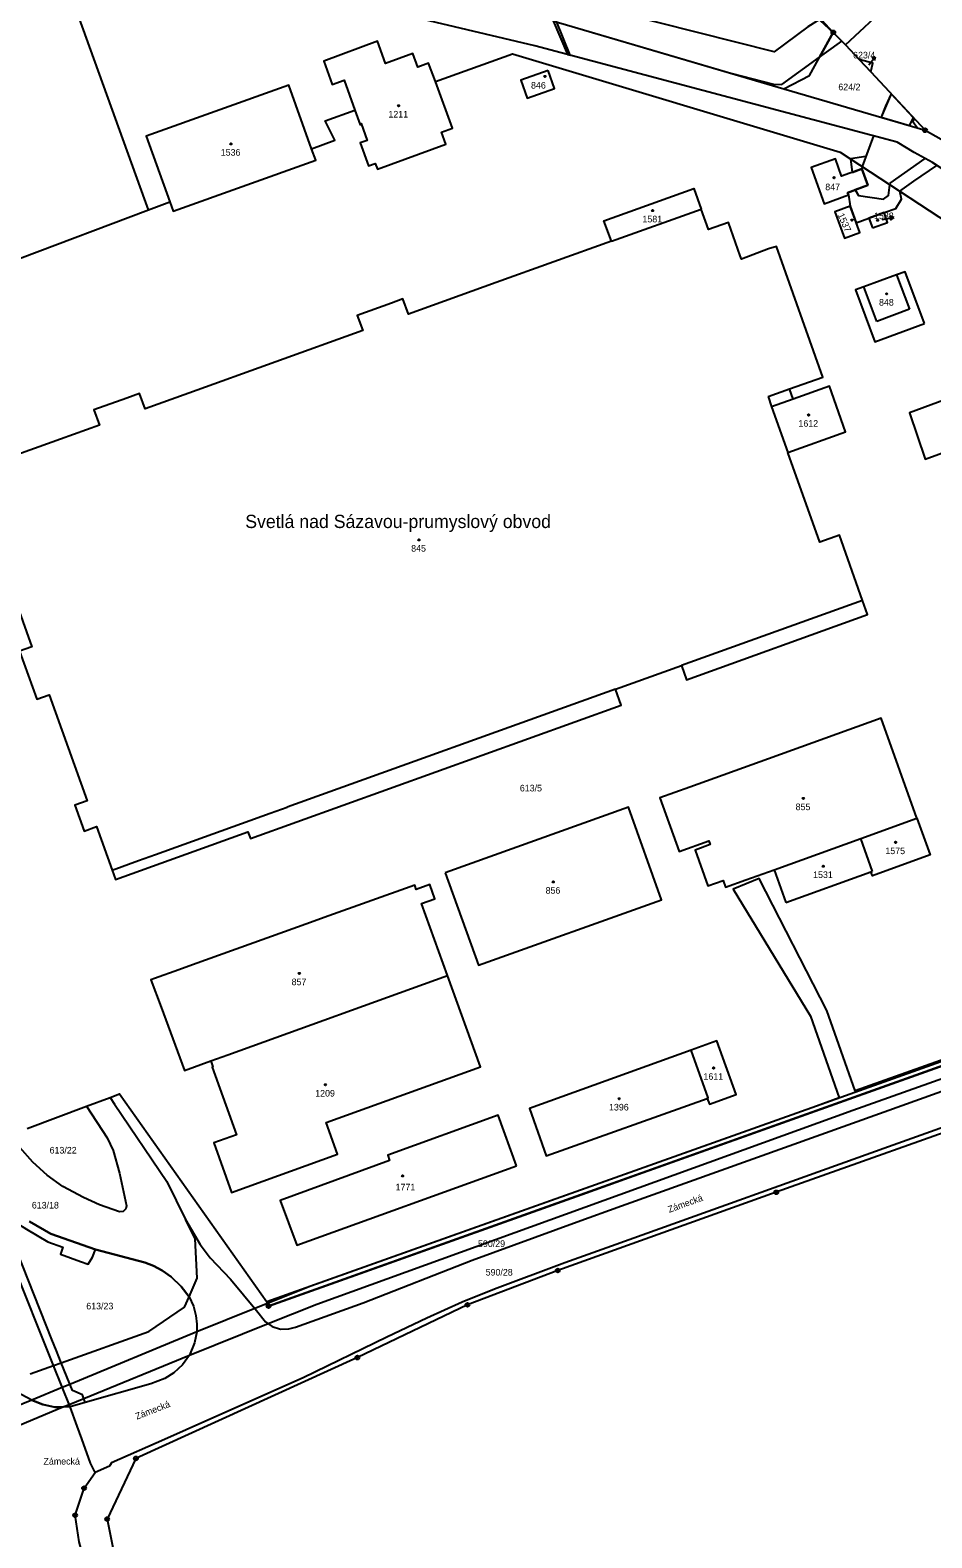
# Model space of a CAD drawing. Extents: x -680203 to -673936, y -1102717 to -1093650.
# Drawn here: x -678011 to -677779.2, y -1099015.6 to -1098628.2 of the extents above; entities that cross this region are included whole.
import ezdxf

# ---------------------------------------------------------------- set-up
doc = ezdxf.new("R2010")
doc.units = 0
for name, color, linetype in [('SOxx02xx_Koleje_param další_Popis10', 7, 'Continuous'), ('SOxx02xx_Staničení_Popis10', 7, 'Continuous'), ('SOxxxxxx_Koleje_LN_parametry_Popis10', 7, 'Continuous'), ('SOxxxxxx_Koleje_param další_Popis10', 7, 'Continuous'), ('SOxxxxxx_Osa_bod_P', 7, 'Continuous'), ('SOxxxxxx_Staničení_Popis10', 7, 'Continuous'), ('x_prac', 7, 'Continuous')]:
    doc.layers.add(name, color=color, linetype=linetype)

msp = doc.modelspace()

# ---------------------------------------------------------------- linework, layer by layer
at = {"layer": 'SOxx02xx_Koleje_param další_Popis10'}
for centre, radius in [((-677804.51, -1098628.72), 0.5), ((-677804.51, -1098628.72), 0.0303), ((-677780.91, -1098653.88), 0.5), ((-677780.91, -1098653.88), 0.0303), ((-677819.16, -1098926.81), 0.5), ((-677819.16, -1098926.81), 0.0303), ((-677875.34, -1098946.91), 0.5), ((-677875.34, -1098946.91), 0.0303), ((-677949.69, -1098956.08), 0.5), ((-677949.69, -1098956.08), 0.0303), ((-677898.57, -1098955.73), 0.5), ((-677898.57, -1098955.73), 0.0303), ((-677926.86, -1098969.28), 0.5), ((-677926.86, -1098969.28), 0.0303), ((-677983.8, -1098995.21), 0.5), ((-677983.8, -1098995.21), 0.0303), ((-677997.12, -1099002.85), 0.5), ((-677997.12, -1099002.85), 0.0303), ((-677999.41, -1099009.81), 0.5), ((-677999.41, -1099009.81), 0.0303), ((-677991.19, -1099010.8), 0.5), ((-677991.19, -1099010.8), 0.0303)]:
    msp.add_circle(centre, radius, dxfattribs=at)
at = {"layer": 'SOxx02xx_Staničení_Popis10'}
for p, q in [((-677795.39, -1098637.03), (-677793.75, -1098635)), ((-677793.75, -1098635), (-677794.63, -1098635.4)), ((-677793.75, -1098635), (-677793.96, -1098635.95)), ((-677791.94, -1098676.78), (-677788.98, -1098676.31)), ((-677788.98, -1098676.31), (-677790.04, -1098675.97)), ((-677788.98, -1098676.31), (-677789.89, -1098676.96))]:
    msp.add_line(p, q, dxfattribs=at)
at = {"layer": 'SOxxxxxx_Koleje_LN_parametry_Popis10'}
for points in [[(-677889.67, -1098612.73), (-677886.65, -1098614.86), (-677881.24, -1098621.64), (-677877.89, -1098621), (-677876.5, -1098624.99), (-677876.07, -1098625.94), (-677874.53, -1098626.4), (-677830.82, -1098639.23), (-677819.87, -1098642), (-677817.71, -1098642.09), (-677808.04, -1098635.1), (-677804.51, -1098628.72), (-677808.07, -1098625.44), (-677811.04, -1098627.33), (-677819.69, -1098633.76), (-677869.3, -1098621.24), (-677871.69, -1098614.84), (-677872.68, -1098613.39), (-677874.78, -1098612.53), (-677876.34, -1098612.55), (-677879.12, -1098613.08), (-677884.64, -1098614.15)], [(-677876.57, -1098625.8), (-677872.86, -1098634.44), (-677872.13, -1098634.63), (-677875.56, -1098626.1)], [(-677808.04, -1098635.1), (-677806.26, -1098633.82), (-677802.29, -1098630.98), (-677804.51, -1098628.72)], [(-677783.67, -1098650.91), (-677789.6, -1098644.55), (-677792.23, -1098650.56), (-677782.91, -1098653.29), (-677784.03, -1098651.7)], [(-677789.6, -1098644.55), (-677791.1, -1098647.72), (-677792.23, -1098650.56), (-677784.93, -1098652.7), (-677783.92, -1098650.65)], [(-677800.14, -1098673.41), (-677798.6, -1098677.66), (-677795.37, -1098676.49), (-677791.44, -1098675.06), (-677788.44, -1098673.97), (-677786.97, -1098671.56), (-677787.42, -1098669.55), (-677783.77, -1098666.97), (-677777.86, -1098662.93), (-677779.02, -1098662.17), (-677783.75, -1098659.63), (-677788.11, -1098656.97), (-677794.16, -1098655.36), (-677797.05, -1098663.23), (-677797.17, -1098663.81), (-677795.66, -1098668.03), (-677800.84, -1098669.94), (-677800.63, -1098670.51)], [(-677799.69, -1098664.72), (-677797.17, -1098663.81), (-677795.66, -1098668.03), (-677798.92, -1098669.23), (-677797.99, -1098670.64), (-677791.58, -1098671.57), (-677790.28, -1098670.69), (-677789.94, -1098667.88), (-677789.89, -1098667.44), (-677780.91, -1098661.15), (-677783.75, -1098659.63), (-677788.11, -1098656.97), (-677794.16, -1098655.36), (-677796.1, -1098660.65), (-677800.12, -1098661.21)], [(-677668.04, -1098856.62), (-677672.81, -1098857.35), (-677949.69, -1098956.08), (-677949.95, -1098955.39), (-677953.25, -1098956.71), (-677968.18, -1098962.67), (-678000.76, -1098976.18), (-678002.72, -1098976.99), (-678010.52, -1098980.22), (-678007.7, -1098981.31), (-678004.67, -1098981.99), (-678002.73, -1098982.06), (-678000.97, -1098981.34), (-677997.2, -1098979.8), (-677970.02, -1098968.68), (-677949.8, -1098960.57), (-677937.33, -1098955.57), (-677799.5, -1098905.71), (-677678.63, -1098862.78), (-677667.62, -1098861.11), (-677610.07, -1098852.37), (-677609.85, -1098847.79)], [(-677858.15, -1098923.43), (-677747.64, -1098884.02), (-677672.81, -1098857.35), (-677678.38, -1098858.19), (-677679.73, -1098858.4), (-677798.89, -1098900.71), (-677806.14, -1098880.06), (-677823.53, -1098846.21), (-677830.22, -1098848.91), (-677810.38, -1098881.56), (-677803, -1098902.58), (-677808.79, -1098904.64), (-677939.08, -1098951.04), (-677949.95, -1098955.39), (-677949.69, -1098956.08), (-677867.95, -1098926.93)], [(-678042.51, -1098998.6), (-678026.18, -1098991.81), (-678013.54, -1098986.55), (-678002.73, -1098982.06), (-678004.67, -1098981.99), (-678007.7, -1098981.31), (-678010.52, -1098980.22), (-678015.15, -1098982.16), (-678027.73, -1098987.43), (-678035.71, -1098990.78), (-678036.55, -1098992.26), (-678038.7, -1098994.96), (-678040.46, -1098996.57), (-678040.91, -1098996.98), (-678042.14, -1098997.85), (-678042.63, -1098998.2)]]:
    msp.add_lwpolyline(points, close=True, dxfattribs=at)
msp.add_lwpolyline([(-678011.01, -1098973.46), (-678004.99, -1098971.32), (-678003, -1098970.61), (-677980.47, -1098962.58), (-677971.27, -1098956.33), (-677970.15, -1098953.72), (-677972.19, -1098950.98), (-677974.77, -1098948.57), (-677977.03, -1098946.94), (-677979.3, -1098945.7), (-677981.55, -1098944.89), (-677994.17, -1098941.51), (-678005.69, -1098937.46), (-678011.17, -1098934.28)], dxfattribs=at)
at = {"layer": 'SOxxxxxx_Koleje_param další_Popis10'}
for centre in [(-677878.66, -1098640.06), (-677916.27, -1098647.59), (-677959.38, -1098657.39), (-677804.32, -1098666.07), (-677850.96, -1098674.54), (-677799.7, -1098676.98), (-677793.13, -1098677.01), (-677790.76, -1098695.92), (-677810.85, -1098727.06), (-677911.05, -1098759.15), (-677812.21, -1098825.59), (-677788.51, -1098836.88), (-677807.08, -1098843.03), (-677876.49, -1098847.06), (-677941.79, -1098870.57), (-677835.27, -1098894.87), (-677935.09, -1098899.18), (-677859.56, -1098902.77), (-677915.24, -1098922.6)]:
    msp.add_circle(centre, 0.175, dxfattribs=at)
at = {"layer": 'SOxxxxxx_Staničení_Popis10'}
for p, q in [((-677793.32, -1098703.02), (-677796.64, -1098694.12)), ((-677788.25, -1098691.07), (-677784.88, -1098699.89)), ((-677784.88, -1098699.89), (-677793.32, -1098703.02)), ((-677821.28, -1098722.34), (-677815.74, -1098720.37)), ((-677821.28, -1098722.34), (-677820.37, -1098724.92)), ((-677796.97, -1098774.73), (-677843.57, -1098791.46)), ((-677860.52, -1098797.54), (-677944.89, -1098827.83)), ((-677978.78, -1098839.99), (-677949.27, -1098829.4)), ((-677949.27, -1098829.4), (-677944.89, -1098827.83)), ((-677989.93, -1098844), (-677983.15, -1098841.56)), ((-677983.15, -1098841.56), (-677978.78, -1098839.99))]:
    msp.add_line(p, q, dxfattribs=at)
at = {"layer": 'x_prac'}
for p, q in [((-677804.51, -1098628.72), (-677814.99, -1098617.29)), ((-677874.53, -1098626.4), (-677817.26, -1098643.21)), ((-677804.51, -1098628.72), (-677801.36, -1098631.93)), ((-677801.36, -1098631.93), (-677797.88, -1098635.66)), ((-677797.88, -1098635.66), (-677794.89, -1098638.87)), ((-677794.89, -1098638.87), (-677780.91, -1098653.88)), ((-677817.26, -1098643.21), (-677780.91, -1098653.88)), ((-678013.69, -1098686.8), (-677980.58, -1098674.37)), ((-677980.58, -1098674.37), (-677975.08, -1098672.31)), ((-677861.57, -1098682.42), (-677838.46, -1098674.13)), ((-677814.83, -1098722.95), (-677815.74, -1098720.37)), ((-677797.46, -1098835.9), (-677783, -1098830.68)), ((-677819.73, -1098843.93), (-677797.46, -1098835.9)), ((-677794.42, -1098844.34), (-677797.46, -1098835.9)), ((-677819.73, -1098843.93), (-677816.7, -1098852.35)), ((-677816.7, -1098852.35), (-677794.83, -1098844.46)), ((-677794.83, -1098844.46), (-677794.42, -1098844.34)), ((-677996.49, -1098904.7), (-677990.42, -1098902.43)), ((-678011.76, -1098910.4), (-677996.49, -1098904.7)), ((-677996.81, -1098980.81), (-678000.73, -1098981.94))]:
    msp.add_line(p, q, dxfattribs=at)
for points in [[(-677804.51, -1098628.72), (-677844.66, -1098591.77), (-677884.03, -1098543.18), (-677942.06, -1098514.45)], [(-677980.58, -1098674.37), (-677981.63, -1098671.49), (-678004, -1098609.5), (-677999.93, -1098610.4), (-678000.09, -1098603.97)], [(-677654.52, -1098749.03), (-677773.95, -1098665.5), (-677779.02, -1098662.17), (-677783.75, -1098659.63), (-677788.11, -1098656.97), (-677881.28, -1098632.2), (-678000.09, -1098603.97)], [(-677801.36, -1098631.93), (-677794.04, -1098625.11), (-677807.67, -1098610.48), (-677814.99, -1098617.29)], [(-677906.82, -1098641.34), (-677908.57, -1098636.63), (-677911.36, -1098637.63), (-677912.59, -1098634.2), (-677919.63, -1098636.73), (-677921.69, -1098631.02), (-677935.53, -1098636.12), (-677933.36, -1098642.16), (-677930.25, -1098641.05), (-677927.49, -1098648.75)], [(-677817.26, -1098643.21), (-677810.63, -1098639.79), (-677804.51, -1098628.72)], [(-677906.82, -1098641.34), (-677886.95, -1098634.22), (-677802.77, -1098659.48), (-677660.45, -1098752.75), (-677661.69, -1098756.92), (-677662.79, -1098760.62), (-677663.81, -1098764.08), (-677654.18, -1098794.74), (-677653.4, -1098797.2), (-677638.67, -1098844.05), (-677808.79, -1098904.64), (-677950.1, -1098954.97)], [(-677794.89, -1098638.87), (-677794.3, -1098636.64), (-677797.88, -1098635.66)], [(-678000.73, -1098981.94), (-678004.99, -1098971.32), (-678015.91, -1098944.11), (-678025.84, -1098919.08), (-678026.49, -1098917.19), (-678027.79, -1098912.36), (-678028.72, -1098909.53), (-678059.07, -1098825.18), (-678078.73, -1098770.6), (-678096.96, -1098719.9), (-678101.32, -1098712.06), (-678102.27, -1098710.28), (-678106.5, -1098699.09), (-678107.99, -1098697.88), (-678120.19, -1098664.03), (-678126.15, -1098647.36), (-678127.21, -1098643.08), (-678143.84, -1098637.32)], [(-677877.77, -1098638.54), (-677884.83, -1098641.03), (-677883.2, -1098645.65), (-677876.2, -1098643.16), (-677877.77, -1098638.54)], [(-678000.73, -1098981.94), (-678002.73, -1098982.06), (-678004.67, -1098981.99), (-678007.7, -1098981.31), (-678010.52, -1098980.22), (-678013.28, -1098978.75), (-678015.54, -1098977.24), (-678017.68, -1098975.26), (-678019.05, -1098973.49), (-678021.17, -1098967.56), (-678043.98, -1098903.73), (-678110.18, -1098723.85), (-678119.89, -1098696.77), (-678132.54, -1098662.08), (-678138.26, -1098653.8), (-678146.02, -1098642.91)], [(-677938.64, -1098658.64), (-677944.51, -1098642.3), (-677981.14, -1098655.42), (-677975.08, -1098672.31)], [(-677927.49, -1098648.75), (-677926.15, -1098652.46), (-677925.93, -1098652.19), (-677924.37, -1098656.52), (-677926.14, -1098657.15), (-677924.02, -1098663.05), (-677922.25, -1098662.41), (-677921.73, -1098663.86), (-677904.12, -1098657.44), (-677905.22, -1098654.38), (-677902.4, -1098653.36), (-677906.82, -1098641.34)], [(-677938.64, -1098658.64), (-677932.65, -1098656.39), (-677935.17, -1098651.5), (-677927.49, -1098648.75)], [(-677780.91, -1098653.88), (-677772.63, -1098658.53), (-677648.9, -1098746.46), (-677633.03, -1098779.49)], [(-677975.08, -1098672.31), (-677974.24, -1098674.65), (-677937.58, -1098661.6), (-677938.64, -1098658.64)], [(-677800.63, -1098670.51), (-677800.84, -1098669.94), (-677795.66, -1098668.03), (-677797.17, -1098663.81), (-677802.36, -1098665.68), (-677803.96, -1098661.24), (-677810.16, -1098663.45), (-677806.86, -1098672.76), (-677800.63, -1098670.51)], [(-677861.57, -1098682.42), (-677863.46, -1098677.15), (-677840.35, -1098668.86), (-677838.46, -1098674.13)], [(-677815.74, -1098720.37), (-677807.22, -1098717.33), (-677819.07, -1098683.78), (-677821.19, -1098684.36), (-677828.13, -1098687), (-677828.43, -1098686.18), (-677831.48, -1098677.6), (-677836.58, -1098679.41), (-677838.46, -1098674.13)], [(-677800.14, -1098673.41), (-677804.08, -1098674.85), (-677801.62, -1098681.6), (-677797.69, -1098680.17), (-677800.14, -1098673.41)], [(-677794.46, -1098679), (-677790.53, -1098677.56), (-677791.44, -1098675.06), (-677795.37, -1098676.49), (-677794.46, -1098679)], [(-677861.57, -1098682.42), (-677891.16, -1098693.05), (-677913.74, -1098701.16), (-677915.15, -1098697.24), (-677918.13, -1098698.31), (-677926.88, -1098701.45), (-677925.47, -1098705.36), (-677970.16, -1098721.41), (-677981.45, -1098725.46), (-677982.86, -1098721.55), (-677986.11, -1098722.71), (-677994.58, -1098725.75), (-677993.17, -1098729.67), (-678026.66, -1098741.69)], [(-677781.1, -1098703.53), (-677786.03, -1098690.25), (-677788.25, -1098691.07), (-677796.64, -1098694.12), (-677798.8, -1098694.91), (-677793.85, -1098708.25), (-677781.1, -1098703.53)], [(-677733.91, -1098708.13), (-677744.81, -1098712.14), (-677744.95, -1098711.76), (-677784.95, -1098726.47), (-677780.86, -1098738.42), (-677740.58, -1098723.66), (-677740.67, -1098723.4), (-677730.02, -1098719.28), (-677733.91, -1098708.13)], [(-677816.2, -1098736.68), (-677801.33, -1098731.41), (-677805.45, -1098719.63), (-677814.83, -1098722.95)], [(-677814.83, -1098722.95), (-677820.37, -1098724.92), (-677816.2, -1098736.68)], [(-678020.29, -1098759.42), (-678010.53, -1098786.62), (-678013.73, -1098787.77), (-678009.3, -1098800.1), (-678006.1, -1098798.95), (-677996.32, -1098826.18), (-677999.52, -1098827.33), (-677997.13, -1098833.99), (-677993.93, -1098832.84), (-677989.93, -1098844), (-677989.06, -1098846.41), (-677954.99, -1098834.18), (-677954.38, -1098835.88), (-677859.04, -1098801.65), (-677860.52, -1098797.54), (-677843.57, -1098791.46), (-677842.27, -1098795.08), (-677795.69, -1098778.36), (-677796.97, -1098774.73), (-677802.92, -1098757.94), (-677807.94, -1098759.78), (-677816.2, -1098736.68)], [(-677783, -1098830.68), (-677792.21, -1098804.98), (-677821.13, -1098815.39), (-677841.43, -1098822.69), (-677849.1, -1098825.45), (-677844.15, -1098839.21), (-677836.48, -1098836.53), (-677836.14, -1098837.47), (-677840.02, -1098838.86), (-677836.76, -1098848.08), (-677832.84, -1098846.7), (-677832.22, -1098848.44), (-677826.99, -1098846.55), (-677819.73, -1098843.93)], [(-677904.27, -1098844.72), (-677895.74, -1098868.48), (-677848.69, -1098851.62), (-677857.16, -1098827.83), (-677904.27, -1098844.72)], [(-677783, -1098830.68), (-677779.6, -1098840.09), (-677794.47, -1098845.46), (-677794.83, -1098844.46)], [(-677903.73, -1098871.07), (-677910.42, -1098852.58), (-677906.93, -1098851.38), (-677908.21, -1098847.75), (-677911.71, -1098849), (-677912.11, -1098847.89), (-677935.38, -1098856.23), (-677938.89, -1098857.49), (-677969.28, -1098868.37), (-677972.79, -1098869.63), (-677979.05, -1098871.87), (-677979.99, -1098872.21), (-677977.35, -1098879.27), (-677971.29, -1098895.48), (-677964.57, -1098893.06)], [(-677950.1, -1098954.97), (-677949.69, -1098956.08), (-677867.95, -1098926.93), (-677858.15, -1098923.43), (-677747.64, -1098884.02), (-677668.13, -1098855.68)], [(-677971.06, -1098933.83), (-677967.24, -1098940.2), (-677964.71, -1098943.63), (-677959.47, -1098949.16), (-677952.84, -1098957.2), (-677950.52, -1098960.07), (-677948.74, -1098961.3), (-677946.62, -1098961.98), (-677944.48, -1098961.94), (-677942.75, -1098961.48), (-677925.34, -1098955.24), (-677897.39, -1098944.22), (-677870.39, -1098934.38), (-677858.96, -1098930.3), (-677791.47, -1098906.17), (-677744.8, -1098889.47), (-677720.13, -1098881.13), (-677710.51, -1098878.41), (-677700.72, -1098876.23), (-677690.94, -1098874.33), (-677676.41, -1098872.42), (-677666.67, -1098871.38)], [(-677964.57, -1098893.06), (-677960.19, -1098891.47), (-677903.73, -1098871.07)], [(-677964.57, -1098893.06), (-677964.01, -1098894.61), (-677964.23, -1098894.69), (-677957.96, -1098912.03), (-677963.79, -1098914.13), (-677959.19, -1098926.87), (-677931.98, -1098917.04), (-677934.93, -1098908.86), (-677895.22, -1098894.55), (-677903.73, -1098871.07)], [(-677665.86, -1098880.25), (-677672.44, -1098880.82), (-677682.17, -1098881.99), (-677691.86, -1098883.49), (-677701.33, -1098885.43), (-677710.68, -1098887.62), (-677719.46, -1098890.23), (-677735.62, -1098895.6), (-677790.32, -1098915.15), (-677861.55, -1098940.68), (-677873.55, -1098944.98), (-677891.63, -1098951.69), (-677899.92, -1098955.02), (-677909.03, -1098959.13), (-677919.26, -1098964.08), (-677940.78, -1098974.47), (-677965.27, -1098985.37), (-677976.42, -1098990.35), (-677990.07, -1098996.37), (-677990.63, -1098997.19), (-677994.31, -1098998.84)], [(-677665.81, -1098880.89), (-677683.24, -1098883.21), (-677703.5, -1098887.24), (-677717.15, -1098890.81), (-677731.39, -1098895.56), (-677760.28, -1098905.86), (-677819.16, -1098926.81), (-677875.34, -1098946.91), (-677898.57, -1098955.73), (-677926.86, -1098969.28), (-677983.8, -1098995.21), (-677991.19, -1099010.8), (-677984.35, -1099044.89), (-677969.2, -1099087.96), (-677904.6, -1099267.98)], [(-677836.91, -1098902.67), (-677836.37, -1098904.15), (-677829.52, -1098901.67), (-677834.48, -1098887.92), (-677841.03, -1098890.31)], [(-677841.03, -1098890.31), (-677882.65, -1098905.32), (-677878.34, -1098917.48), (-677836.91, -1098902.67)], [(-677836.91, -1098902.67), (-677836.65, -1098902.55), (-677841.03, -1098890.31)], [(-677990.42, -1098902.43), (-677988.06, -1098901.55), (-677950.1, -1098954.97)], [(-677990.42, -1098902.43), (-677989.27, -1098904.14), (-677975.89, -1098924.06), (-677971.06, -1098933.83)], [(-677996.49, -1098904.7), (-677991.2, -1098912.86), (-677989.62, -1098916.09), (-677987.99, -1098921.89), (-677986.2, -1098930.26), (-677986.37, -1098931.09), (-677987.1, -1098931.71), (-677988.05, -1098931.8), (-677993.15, -1098930.02), (-677997.24, -1098928.15), (-678002.56, -1098925.35), (-678006.59, -1098922.39), (-678010.28, -1098919.03), (-678013.64, -1098915.33)], [(-677885.95, -1098919.98), (-677890.63, -1098907.02), (-677919, -1098917.25), (-677918.59, -1098918.65), (-677946.68, -1098928.89), (-677942.46, -1098940.39), (-677885.95, -1098919.98)], [(-677996.81, -1098980.81), (-677997.56, -1098978.84), (-678000.12, -1098977.78), (-678003, -1098970.61), (-678004.23, -1098967.56), (-678005.4, -1098964.65), (-678018.99, -1098930.64), (-678017.87, -1098931.9), (-678016.27, -1098933.38), (-678014.38, -1098934.78), (-678011.93, -1098936.32), (-678006.42, -1098939.52), (-678002.57, -1098940.88), (-678003.21, -1098942.73), (-677998.05, -1098944.57), (-677996.09, -1098945.28), (-677994.93, -1098943.51), (-677994.17, -1098941.51)], [(-678011.17, -1098934.28), (-678005.69, -1098937.46), (-677994.17, -1098941.51)], [(-677970.15, -1098953.72), (-677968.08, -1098948.9), (-677968.6, -1098938.8), (-677971.06, -1098933.83)], [(-677994.17, -1098941.51), (-677981.55, -1098944.89), (-677979.3, -1098945.7), (-677977.03, -1098946.94), (-677974.77, -1098948.57), (-677972.19, -1098950.98), (-677970.15, -1098953.72)], [(-677970.15, -1098953.72), (-677969.02, -1098956.07), (-677968.36, -1098958.48), (-677968.1, -1098960.7), (-677968.18, -1098962.67), (-677968.73, -1098965.53), (-677970.02, -1098968.68), (-677971.8, -1098971.13), (-677974.07, -1098973.24), (-677976.35, -1098974.66), (-677979.98, -1098976), (-677996.81, -1098980.81)], [(-677994.31, -1098998.84), (-677995.46, -1098996.41), (-677997.73, -1098990.18), (-677998.92, -1098986.91), (-678000.73, -1098981.94)], [(-677993.35, -1099035.14), (-677998.35, -1099016.63), (-677999.41, -1099009.81), (-677997.12, -1099002.85), (-677994.31, -1098998.84)]]:
    msp.add_lwpolyline(points, dxfattribs=at)

# ---------------------------------------------------------------- texts
at = {"layer": 'SOxx02xx_Staničení_Popis10'}
for s, height, p in [('Svetlá nad Sázavou-prumyslový obvod', 3.4, (-677955.69, -1098756.11)), ('Zámecká', 1.7, (-678007.56, -1098996.79))]:
    msp.add_text(s, height=height, dxfattribs=at).set_placement(p)
for rotation, p in [(20, (-677846.67, -1098932.1)), (21, (-677983.56, -1098985.26))]:
    msp.add_text('Zámecká', height=1.7, rotation=rotation, dxfattribs=at).set_placement(p)
at = {"layer": 'SOxxxxxx_Osa_bod_P'}
for s, p in [('623/4', (-677799.41, -1098635.43)), ('846', (-677882.22, -1098643.18)), ('624/2', (-677803.21, -1098643.61)), ('1211', (-677918.88, -1098650.61)), ('1536', (-677961.99, -1098660.42)), ('847', (-677806.57, -1098669.3)), ('1538', (-677794.03, -1098676.73)), ('1581', (-677853.57, -1098677.56)), ('848', (-677792.75, -1098698.95)), ('1612', (-677813.46, -1098730.08)), ('845', (-677913.03, -1098762.18)), ('613/5', (-677885.09, -1098823.8)), ('855', (-677814.19, -1098828.61)), ('1575', (-677791.12, -1098839.91)), ('1531', (-677809.69, -1098846.05)), ('856', (-677878.47, -1098850.08)), ('857', (-677943.77, -1098873.59)), ('1611', (-677837.88, -1098897.9)), ('1209', (-677937.7, -1098902.21)), ('1396', (-677862.17, -1098905.79)), ('613/22', (-678005.99, -1098916.85)), ('1771', (-677917.04, -1098926.33)), ('613/18', (-678010.56, -1098930.98)), ('590/29', (-677895.84, -1098940.86)), ('590/28', (-677893.88, -1098948.21)), ('613/23', (-677996.56, -1098956.91))]:
    msp.add_text(s, height=1.7, dxfattribs=at).set_placement(p)
msp.add_text('1537', height=1.7, rotation=294, dxfattribs=at).set_placement((-677803.44, -1098675.63))

doc.saveas('drawing.dxf')
